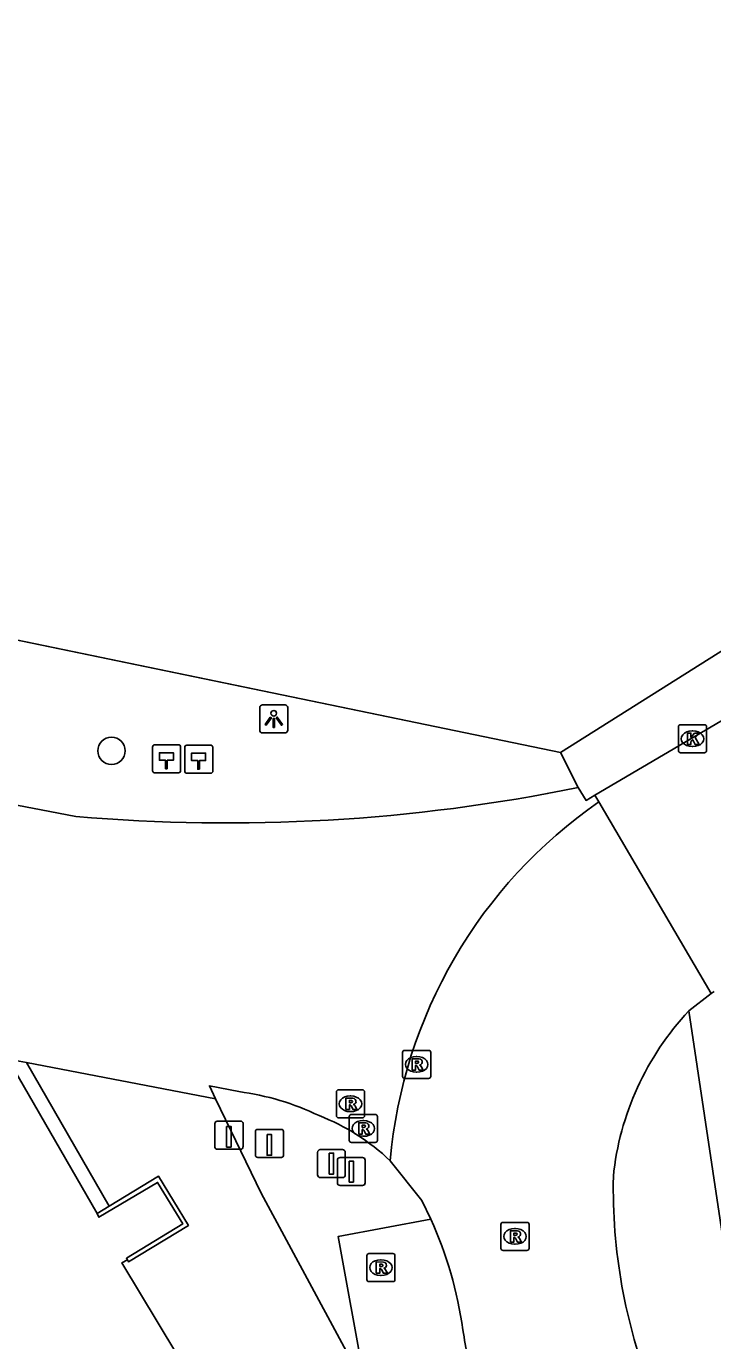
# Model space of a CAD drawing. Extents: x 157692 to 159670, y 381454 to 383289.
# Drawn here: x 159082.38 to 159106.85, y 382776.07 to 382822.93 of the extents above; entities that cross this region are included whole.
import ezdxf

# ---------------------------------------------------------------- set-up
doc = ezdxf.new("R2010")
doc.units = 0
for name, color, linetype in [('IMGEO_Berm_groen', 7, 'Continuous'), ('IMGEO_Boom', 7, 'Continuous'), ('IMGEO_Groenvoorziening', 7, 'Continuous'), ('IMGEO_Hectometerpaal', 7, 'Continuous'), ('IMGEO_Kademuur', 7, 'Continuous'), ('IMGEO_Kolk', 7, 'Continuous'), ('IMGEO_Lichtpunt', 7, 'Continuous'), ('IMGEO_Muur', 7, 'Continuous'), ('IMGEO_Paal', 7, 'Continuous'), ('IMGEO_Rijbaan_lokaal_open', 7, 'Continuous'), ('IMGEO_Rioolput', 7, 'Continuous'), ('IMGEO_Verkeersbordpaal', 7, 'Continuous'), ('IMGEO_Voetpad_open', 7, 'Continuous'), ('IMGEO_Waterloop', 7, 'Continuous')]:
    doc.layers.add(name, color=color, linetype=linetype)

msp = doc.modelspace()

# ---------------------------------------------------------------- linework, layer by layer
at = {"layer": 'IMGEO_Berm_groen'}
msp.add_lwpolyline([(159089.131, 382784.692), (159090.748, 382781.324), (159097.983, 382767.922), (159100.304, 382763.953)], dxfattribs=at)
at = {"layer": 'IMGEO_Boom'}
msp.add_circle((159085.419, 382797.098), 0.489, dxfattribs=at)
at = {"layer": 'IMGEO_Groenvoorziening'}
msp.add_lwpolyline([(159069.146, 382803.719), (159101.423, 382797.039)], dxfattribs=at)
at = {"layer": 'IMGEO_Hectometerpaal'}
for p, q in [((159086.882, 382797.23), (159086.882, 382796.389)), ((159086.882, 382797.23), (159086.882, 382796.389)), ((159087.798, 382797.314), (159086.957, 382797.314)), ((159087.798, 382797.314), (159086.957, 382797.314)), ((159087.882, 382796.398), (159087.882, 382797.239)), ((159087.882, 382796.398), (159087.882, 382797.239)), ((159088.029, 382797.215), (159088.029, 382796.374)), ((159088.029, 382797.215), (159088.029, 382796.374)), ((159088.945, 382797.299), (159088.104, 382797.299)), ((159088.945, 382797.299), (159088.104, 382797.299)), ((159089.029, 382796.383), (159089.029, 382797.224)), ((159089.029, 382796.383), (159089.029, 382797.224)), ((159086.966, 382796.314), (159087.807, 382796.314)), ((159086.966, 382796.314), (159087.807, 382796.314)), ((159088.113, 382796.299), (159088.954, 382796.299)), ((159088.113, 382796.299), (159088.954, 382796.299))]:
    msp.add_line(p, q, dxfattribs=at)
for points in [[(159087.407, 382796.458), (159087.347, 382796.458), (159087.347, 382796.763), (159087.127, 382796.763), (159087.127, 382797.032), (159087.627, 382797.032), (159087.627, 382796.763), (159087.407, 382796.763), (159087.407, 382796.458)], [(159088.554, 382796.443), (159088.494, 382796.443), (159088.494, 382796.748), (159088.274, 382796.748), (159088.274, 382797.017), (159088.774, 382797.017), (159088.774, 382796.748), (159088.554, 382796.748), (159088.554, 382796.443)]]:
    msp.add_lwpolyline(points, dxfattribs=at)
for centre, start, end in [((159086.96, 382797.236), 92.4484, 184.2845), ((159086.96, 382797.236), 92.4484, 184.2845), ((159087.804, 382797.236), 2.4484, 94.2845), ((159087.804, 382797.236), 2.4484, 94.2845), ((159088.107, 382797.221), 92.4484, 184.2845), ((159088.107, 382797.221), 92.4484, 184.2845), ((159088.951, 382797.221), 2.4484, 94.2845), ((159088.951, 382797.221), 2.4484, 94.2845), ((159086.96, 382796.392), 182.4484, 274.2845), ((159086.96, 382796.392), 182.4484, 274.2845), ((159087.804, 382796.392), 272.4484, 4.2845), ((159087.804, 382796.392), 272.4484, 4.2845), ((159088.107, 382796.377), 182.4484, 274.2845), ((159088.107, 382796.377), 182.4484, 274.2845), ((159088.951, 382796.377), 272.4484, 4.2845), ((159088.951, 382796.377), 272.4484, 4.2845)]:
    msp.add_arc(centre, 0.0779, start, end, dxfattribs=at)
at = {"layer": 'IMGEO_Kademuur'}
for points in [[(159084.903, 382780.602), (159081.738, 382786.108)], [(159082.386, 382785.984), (159081.738, 382786.108)], [(159085.331, 382780.861), (159082.386, 382785.984)], [(159085.988, 382778.946), (159085.781, 382778.842), (159096.22, 382761.514), (159096.763, 382760.586), (159097.543, 382759.252), (159098.036, 382758.407), (159102.949, 382750), (159116.612, 382726.617), (159117.113, 382725.758), (159117.859, 382724.482), (159118.424, 382723.662), (159135.364, 382694.574), (159136.884, 382691.972), (159137.399, 382691.092), (159138.245, 382689.643), (159138.742, 382688.792), (159142.476, 382682.403), (159159.354, 382653.609)]]:
    msp.add_lwpolyline(points, dxfattribs=at)
at = {"layer": 'IMGEO_Kolk'}
for p, q in [((159105.626, 382797.103), (159105.626, 382797.955)), ((159105.701, 382798.029), (159106.553, 382798.029)), ((159106.114, 382797.809), (159106.139, 382797.809)), ((159106.627, 382797.955), (159106.627, 382797.103)), ((159106.137, 382797.249), (159106.112, 382797.249)), ((159106.553, 382797.029), (159105.701, 382797.029))]:
    msp.add_line(p, q, dxfattribs=at)
for points in [[(159105.626, 382797.103), (159105.626, 382797.955)], [(159105.701, 382798.029), (159106.553, 382798.029)], [(159105.947, 382797.729), (159106.07, 382797.729), (159106.07, 382797.578), (159106.2, 382797.729), (159106.364, 382797.729), (159106.218, 382797.578), (159106.371, 382797.329), (159106.219, 382797.329), (159106.134, 382797.493), (159106.07, 382797.426), (159106.07, 382797.329), (159105.947, 382797.329), (159105.947, 382797.729)], [(159106.627, 382797.955), (159106.627, 382797.103)], [(159106.553, 382797.029), (159105.701, 382797.029)]]:
    msp.add_lwpolyline(points, dxfattribs=at)
for centre, start, end in [((159105.703, 382797.953), 91.552, 178.448), ((159105.703, 382797.953), 91.552, 178.448), ((159106.551, 382797.953), 1.552, 88.448), ((159106.551, 382797.953), 1.552, 88.448), ((159105.703, 382797.105), 181.552, 268.448), ((159105.703, 382797.105), 181.552, 268.448), ((159106.551, 382797.105), 271.552, 358.448), ((159106.551, 382797.105), 271.552, 358.448)]:
    msp.add_arc(centre, 0.0765, start, end, dxfattribs=at)
for centre, major_axis, ratio, start_param, end_param in [((159106.113, 382797.529), (-0.387, 0.002), 0.722429, 4.712389, 7.853982), ((159106.138, 382797.529), (-0.39, 0.002), 0.717154, 1.570796, 4.712389)]:
    msp.add_ellipse(centre, major_axis=major_axis, ratio=ratio, start_param=start_param, end_param=end_param, dxfattribs=at)
at = {"layer": 'IMGEO_Lichtpunt'}
for p, q in [((159090.703, 382798.638), (159090.703, 382797.831)), ((159090.703, 382798.638), (159090.703, 382797.831)), ((159091.605, 382798.733), (159090.797, 382798.733)), ((159091.605, 382798.733), (159090.797, 382798.733)), ((159091.699, 382797.831), (159091.699, 382798.638)), ((159091.699, 382797.831), (159091.699, 382798.638)), ((159090.797, 382797.737), (159091.605, 382797.737)), ((159090.797, 382797.737), (159091.605, 382797.737))]:
    msp.add_line(p, q, dxfattribs=at)
for points in [[(159091.077, 382798.302), (159091.116, 382798.274), (159090.928, 382798.012), (159090.89, 382798.039), (159091.077, 382798.302)], [(159091.179, 382798.254), (159091.226, 382798.254), (159091.226, 382797.932), (159091.179, 382797.932), (159091.179, 382798.254)], [(159091.289, 382798.274), (159091.327, 382798.301), (159091.514, 382798.039), (159091.475, 382798.011), (159091.289, 382798.274)]]:
    msp.add_lwpolyline(points, dxfattribs=at)
msp.add_circle((159091.202, 382798.436), 0.0994, dxfattribs=at)
for centre, start, end in [((159090.797, 382798.638), 90, 180), ((159090.797, 382798.638), 90, 180), ((159091.605, 382798.638), 0, 90), ((159091.605, 382798.638), 0, 90), ((159090.797, 382797.831), 180, 270), ((159090.797, 382797.831), 180, 270), ((159091.605, 382797.831), 270, 0), ((159091.605, 382797.831), 270, 360)]:
    msp.add_arc(centre, 0.0946, start, end, dxfattribs=at)
at = {"layer": 'IMGEO_Muur'}
for points in [[(159101.423, 382797.039), (158976.329, 382822.928)], [(159123.808, 382811.144), (159101.423, 382797.039)], [(159085.988, 382778.946), (159085.952, 382779.007), (159087.96, 382780.23), (159087.06, 382781.709), (159084.971, 382780.467), (159084.903, 382780.602)], [(159085.988, 382778.946), (159086.024, 382778.883), (159088.16, 382780.177), (159087.099, 382781.931), (159085.331, 382780.861)], [(159085.331, 382780.861), (159084.903, 382780.602)]]:
    msp.add_lwpolyline(points, dxfattribs=at)
at = {"layer": 'IMGEO_Paal'}
for p, q in [((159089.106, 382783.81), (159089.106, 382782.969)), ((159089.106, 382783.81), (159089.106, 382782.969)), ((159090.022, 382783.894), (159089.181, 382783.894)), ((159090.022, 382783.894), (159089.181, 382783.894)), ((159090.106, 382782.978), (159090.106, 382783.819)), ((159090.106, 382782.978), (159090.106, 382783.819)), ((159090.549, 382783.519), (159090.549, 382782.678)), ((159090.549, 382783.519), (159090.549, 382782.678)), ((159091.465, 382783.603), (159090.624, 382783.603)), ((159091.465, 382783.603), (159090.624, 382783.603)), ((159091.549, 382782.687), (159091.549, 382783.528)), ((159091.549, 382782.687), (159091.549, 382783.528)), ((159089.19, 382782.894), (159090.031, 382782.894)), ((159089.19, 382782.894), (159090.031, 382782.894)), ((159090.633, 382782.603), (159091.474, 382782.603)), ((159090.633, 382782.603), (159091.474, 382782.603))]:
    msp.add_line(p, q, dxfattribs=at)
for points in [[(159089.521, 382783.707), (159089.681, 382783.707), (159089.681, 382782.974), (159089.521, 382782.974), (159089.521, 382783.707)], [(159090.964, 382783.416), (159091.124, 382783.416), (159091.124, 382782.683), (159090.964, 382782.683), (159090.964, 382783.416)]]:
    msp.add_lwpolyline(points, dxfattribs=at)
for centre, start, end in [((159089.184, 382783.816), 92.4484, 184.2845), ((159089.184, 382783.816), 92.4484, 184.2845), ((159090.028, 382783.816), 2.4484, 94.2845), ((159090.028, 382783.816), 2.4484, 94.2845), ((159090.627, 382783.525), 92.4484, 184.2845), ((159090.627, 382783.525), 92.4484, 184.2845), ((159091.471, 382783.525), 2.4484, 94.2845), ((159091.471, 382783.525), 2.4484, 94.2845), ((159089.184, 382782.972), 182.4484, 274.2845), ((159089.184, 382782.972), 182.4484, 274.2845), ((159090.028, 382782.972), 272.4484, 4.2845), ((159090.028, 382782.972), 272.4484, 4.2845), ((159090.627, 382782.681), 182.4484, 274.2845), ((159090.627, 382782.681), 182.4484, 274.2845), ((159091.471, 382782.681), 272.4484, 4.2845), ((159091.471, 382782.681), 272.4484, 4.2845)]:
    msp.add_arc(centre, 0.0779, start, end, dxfattribs=at)
at = {"layer": 'IMGEO_Rijbaan_lokaal_open'}
for points in [[(159125.226, 382808.775), (159102.648, 382795.514)], [(159074.092, 382796.664), (159081.109, 382795.336), (159084.147, 382794.761)], [(159102.648, 382795.514), (159102.334, 382795.333), (159102.053, 382795.791)], [(159102.648, 382795.514), (159102.788, 382795.275)], [(159106.792, 382788.45), (159102.788, 382795.275)], [(159105.999, 382787.824), (159106.792, 382788.45)], [(159106.904, 382788.517), (159106.792, 382788.45)], [(159089.131, 382784.692), (159082.386, 382785.984)], [(159089.957, 382784.947), (159088.907, 382785.158), (159089.131, 382784.692)], [(159096.801, 382780.406), (159096.482, 382781.07), (159095.353, 382782.482)]]:
    msp.add_lwpolyline(points, dxfattribs=at)
for centre, radius, start, end in [((159089.561, 382856.802), 62.277, 265.01291, 281.57144), ((159112.688, 382780.964), 17.402, 124.6758, 174.9958), ((159113.332, 382780.913), 10.076, 136.6983, 174.2779), ((159088.743, 382775.662), 9.364, 64.2208, 82.5536), ((159089.997, 382776.855), 7.769, 46.4138, 68.7228), ((159123.324, 382781.531), 20.021, 178.8918, 201.3245), ((159083.364, 382774.369), 14.731, 8.1471, 24.1916), ((159113.924, 382778.772), 16.145, 188.244, 191.8631)]:
    msp.add_arc(centre, radius, start, end, dxfattribs=at)
at = {"layer": 'IMGEO_Rioolput'}
for p, q in [((159095.794, 382785.493), (159095.794, 382786.345)), ((159095.869, 382786.419), (159096.721, 382786.419)), ((159096.795, 382786.345), (159096.795, 382785.493)), ((159096.282, 382786.199), (159096.307, 382786.199)), ((159096.721, 382785.419), (159095.869, 382785.419)), ((159096.305, 382785.639), (159096.28, 382785.639)), ((159093.437, 382784.088), (159093.437, 382784.94)), ((159093.512, 382785.014), (159094.364, 382785.014)), ((159094.438, 382784.94), (159094.438, 382784.088)), ((159093.925, 382784.794), (159093.95, 382784.794)), ((159094.364, 382784.014), (159093.512, 382784.014)), ((159093.894, 382783.21), (159093.894, 382784.062)), ((159093.948, 382784.234), (159093.923, 382784.234)), ((159093.969, 382784.136), (159094.821, 382784.136)), ((159094.895, 382784.062), (159094.895, 382783.21)), ((159094.382, 382783.916), (159094.407, 382783.916)), ((159094.821, 382783.136), (159093.969, 382783.136)), ((159094.405, 382783.356), (159094.38, 382783.356)), ((159099.375, 382780.287), (159100.227, 382780.287)), ((159099.3, 382779.361), (159099.3, 382780.213)), ((159099.788, 382780.067), (159099.813, 382780.067)), ((159100.301, 382780.213), (159100.301, 382779.361)), ((159099.811, 382779.507), (159099.786, 382779.507)), ((159094.521, 382778.249), (159094.521, 382779.101)), ((159094.596, 382779.175), (159095.448, 382779.175)), ((159095.009, 382778.955), (159095.034, 382778.955)), ((159095.522, 382779.101), (159095.522, 382778.249)), ((159100.227, 382779.287), (159099.375, 382779.287)), ((159095.032, 382778.395), (159095.007, 382778.395)), ((159095.448, 382778.175), (159094.596, 382778.175))]:
    msp.add_line(p, q, dxfattribs=at)
for points in [[(159095.794, 382785.493), (159095.794, 382786.345)], [(159095.869, 382786.419), (159096.721, 382786.419)], [(159096.795, 382786.345), (159096.795, 382785.493)], [(159096.383, 382786.117), (159096.131, 382786.119), (159096.131, 382785.719)], [(159096.131, 382785.719), (159096.255, 382785.719), (159096.255, 382785.881), (159096.266, 382785.881)], [(159096.309, 382786.038), (159096.255, 382786.038), (159096.255, 382785.957)], [(159096.255, 382785.957), (159096.307, 382785.957)], [(159096.721, 382785.419), (159095.869, 382785.419)], [(159096.313, 382785.852), (159096.384, 382785.719), (159096.524, 382785.719), (159096.459, 382785.845)], [(159093.437, 382784.088), (159093.437, 382784.94)], [(159093.512, 382785.014), (159094.364, 382785.014)], [(159094.438, 382784.94), (159094.438, 382784.088)], [(159094.026, 382784.712), (159093.774, 382784.714), (159093.774, 382784.314)], [(159093.774, 382784.314), (159093.898, 382784.314), (159093.898, 382784.476), (159093.909, 382784.476)], [(159093.952, 382784.633), (159093.898, 382784.633), (159093.898, 382784.552)], [(159093.898, 382784.552), (159093.95, 382784.552)], [(159094.364, 382784.014), (159093.512, 382784.014)], [(159093.894, 382783.21), (159093.894, 382784.062)], [(159093.956, 382784.447), (159094.027, 382784.314), (159094.167, 382784.314), (159094.102, 382784.44)], [(159093.969, 382784.136), (159094.821, 382784.136)], [(159094.895, 382784.062), (159094.895, 382783.21)], [(159094.483, 382783.834), (159094.231, 382783.836), (159094.231, 382783.436)], [(159094.231, 382783.436), (159094.355, 382783.436), (159094.355, 382783.598), (159094.366, 382783.598)], [(159094.409, 382783.755), (159094.355, 382783.755), (159094.355, 382783.674)], [(159094.355, 382783.674), (159094.407, 382783.674)], [(159094.413, 382783.569), (159094.484, 382783.436), (159094.624, 382783.436), (159094.559, 382783.562)], [(159094.821, 382783.136), (159093.969, 382783.136)], [(159099.375, 382780.287), (159100.227, 382780.287)], [(159099.3, 382779.361), (159099.3, 382780.213)], [(159099.889, 382779.985), (159099.637, 382779.987), (159099.637, 382779.587)], [(159099.815, 382779.906), (159099.761, 382779.906), (159099.761, 382779.825)], [(159099.761, 382779.825), (159099.813, 382779.825)], [(159100.301, 382780.213), (159100.301, 382779.361)], [(159099.637, 382779.587), (159099.761, 382779.587), (159099.761, 382779.749), (159099.772, 382779.749)], [(159099.819, 382779.72), (159099.89, 382779.587), (159100.03, 382779.587), (159099.965, 382779.713)], [(159094.521, 382778.249), (159094.521, 382779.101)], [(159094.596, 382779.175), (159095.448, 382779.175)], [(159095.11, 382778.873), (159094.858, 382778.875), (159094.858, 382778.475)], [(159095.522, 382779.101), (159095.522, 382778.249)], [(159100.227, 382779.287), (159099.375, 382779.287)], [(159094.858, 382778.475), (159094.982, 382778.475), (159094.982, 382778.637), (159094.993, 382778.637)], [(159095.036, 382778.794), (159094.982, 382778.794), (159094.982, 382778.713)], [(159094.982, 382778.713), (159095.034, 382778.713)], [(159095.04, 382778.608), (159095.111, 382778.475), (159095.251, 382778.475), (159095.186, 382778.601)], [(159095.448, 382778.175), (159094.596, 382778.175)]]:
    msp.add_lwpolyline(points, dxfattribs=at)
for centre, radius, start, end in [((159095.871, 382786.343), 0.0765, 91.552, 178.448), ((159095.871, 382786.343), 0.0765, 91.552, 178.448), ((159096.719, 382786.343), 0.0765, 1.552, 88.448), ((159096.719, 382786.343), 0.0765, 1.552, 88.448), ((159096.265, 382785.828), 0.0533, 26.0293, 88.6989), ((159096.291, 382786.146), 0.19, 274.7715, 282.9687), ((159096.315, 382785.942), 0.0964, 77.0061, 93.1865), ((159096.329, 382785.999), 0.0378, 276.6634, 79.6772), ((159096.382, 382786.007), 0.109, 350.3612, 89.416), ((159096.38, 382786.007), 0.112, 277.5842, 350.9817), ((159096.364, 382785.792), 0.108, 29.5134, 73.7905), ((159095.871, 382785.495), 0.0765, 181.552, 268.448), ((159095.871, 382785.495), 0.0765, 181.552, 268.448), ((159096.719, 382785.495), 0.0765, 271.552, 358.448), ((159096.719, 382785.495), 0.0765, 271.552, 358.448), ((159093.514, 382784.938), 0.0765, 91.552, 178.448), ((159093.514, 382784.938), 0.0765, 91.552, 178.448), ((159094.362, 382784.938), 0.0765, 1.552, 88.448), ((159094.362, 382784.938), 0.0765, 1.552, 88.448), ((159093.908, 382784.423), 0.0533, 26.0293, 88.6989), ((159093.934, 382784.741), 0.19, 274.7715, 282.9687), ((159093.958, 382784.537), 0.0964, 77.0061, 93.1865), ((159093.972, 382784.594), 0.0378, 276.6634, 79.6772), ((159094.025, 382784.602), 0.109, 350.3612, 89.416), ((159094.023, 382784.602), 0.112, 277.5842, 350.9817), ((159094.007, 382784.387), 0.108, 29.5134, 73.7905), ((159093.514, 382784.09), 0.0765, 181.552, 268.448), ((159093.514, 382784.09), 0.0765, 181.552, 268.448), ((159093.971, 382784.06), 0.0765, 91.552, 178.448), ((159093.971, 382784.06), 0.0765, 91.552, 178.448), ((159094.362, 382784.09), 0.0765, 271.552, 358.448), ((159094.362, 382784.09), 0.0765, 271.552, 358.448), ((159094.819, 382784.06), 0.0765, 1.552, 88.448), ((159094.819, 382784.06), 0.0765, 1.552, 88.448), ((159094.365, 382783.545), 0.0533, 26.0293, 88.6989), ((159094.391, 382783.863), 0.19, 274.7715, 282.9687), ((159094.415, 382783.659), 0.0964, 77.0061, 93.1865), ((159094.429, 382783.716), 0.0378, 276.6634, 79.6772), ((159094.482, 382783.724), 0.109, 350.3612, 89.416), ((159094.48, 382783.724), 0.112, 277.5842, 350.9817), ((159094.464, 382783.509), 0.108, 29.5134, 73.7905), ((159093.971, 382783.212), 0.0765, 181.552, 268.448), ((159093.971, 382783.212), 0.0765, 181.552, 268.448), ((159094.819, 382783.212), 0.0765, 271.552, 358.448), ((159094.819, 382783.212), 0.0765, 271.552, 358.448), ((159099.377, 382780.211), 0.0765, 91.552, 178.448), ((159099.377, 382780.211), 0.0765, 91.552, 178.448), ((159100.225, 382780.211), 0.0765, 1.552, 88.448), ((159100.225, 382780.211), 0.0765, 1.552, 88.448), ((159099.797, 382780.014), 0.19, 274.7715, 282.9687), ((159099.821, 382779.81), 0.0964, 77.0061, 93.1865), ((159099.835, 382779.867), 0.0378, 276.6634, 79.6772), ((159099.888, 382779.875), 0.109, 350.3612, 89.416), ((159099.886, 382779.875), 0.112, 277.5842, 350.9817), ((159099.377, 382779.363), 0.0765, 181.552, 268.448), ((159099.377, 382779.363), 0.0765, 181.552, 268.448), ((159099.771, 382779.696), 0.0533, 26.0293, 88.6989), ((159099.87, 382779.66), 0.108, 29.5134, 73.7905), ((159100.225, 382779.363), 0.0765, 271.552, 358.448), ((159100.225, 382779.363), 0.0765, 271.552, 358.448), ((159094.598, 382779.099), 0.0765, 91.552, 178.448), ((159094.598, 382779.099), 0.0765, 91.552, 178.448), ((159095.109, 382778.763), 0.109, 350.3612, 89.416), ((159095.446, 382779.099), 0.0765, 1.552, 88.448), ((159095.446, 382779.099), 0.0765, 1.552, 88.448), ((159094.992, 382778.584), 0.0533, 26.0293, 88.6989), ((159095.018, 382778.902), 0.19, 274.7715, 282.9687), ((159095.042, 382778.698), 0.0964, 77.0061, 93.1865), ((159095.056, 382778.755), 0.0378, 276.6634, 79.6772), ((159095.107, 382778.763), 0.112, 277.5842, 350.9817), ((159095.091, 382778.548), 0.108, 29.5134, 73.7905), ((159094.598, 382778.251), 0.0765, 181.552, 268.448), ((159094.598, 382778.251), 0.0765, 181.552, 268.448), ((159095.446, 382778.251), 0.0765, 271.552, 358.448), ((159095.446, 382778.251), 0.0765, 271.552, 358.448)]:
    msp.add_arc(centre, radius, start, end, dxfattribs=at)
for centre, major_axis, ratio, start_param, end_param in [((159096.281, 382785.919), (-0.387, 0.002), 0.722429, 4.712389, 7.853982), ((159096.306, 382785.919), (-0.39, 0.002), 0.717154, 1.570796, 4.712389), ((159093.924, 382784.514), (-0.387, 0.002), 0.722429, 4.712389, 7.853982), ((159093.949, 382784.514), (-0.39, 0.002), 0.717154, 1.570796, 4.712389), ((159094.381, 382783.636), (-0.387, 0.002), 0.722429, 4.712389, 7.853982), ((159094.406, 382783.636), (-0.39, 0.002), 0.717154, 1.570796, 4.712389), ((159099.787, 382779.787), (-0.387, 0.002), 0.722429, 4.712389, 7.853982), ((159099.812, 382779.787), (-0.39, 0.002), 0.717154, 1.570796, 4.712389), ((159095.008, 382778.675), (-0.387, 0.002), 0.722429, 4.712389, 7.853982), ((159095.033, 382778.675), (-0.39, 0.002), 0.717154, 1.570796, 4.712389)]:
    msp.add_ellipse(centre, major_axis=major_axis, ratio=ratio, start_param=start_param, end_param=end_param, dxfattribs=at)
at = {"layer": 'IMGEO_Verkeersbordpaal'}
for p, q in [((159092.762, 382781.983), (159092.762, 382782.783)), ((159092.762, 382782.783), (159092.762, 382781.983)), ((159092.862, 382782.883), (159093.652, 382782.883)), ((159093.652, 382782.883), (159092.862, 382782.883)), ((159093.57, 382782.6), (159094.36, 382782.6)), ((159094.36, 382782.6), (159093.57, 382782.6)), ((159093.752, 382782.783), (159093.752, 382781.983)), ((159093.752, 382781.983), (159093.752, 382782.783)), ((159093.47, 382781.7), (159093.47, 382782.5)), ((159093.47, 382782.5), (159093.47, 382781.7)), ((159094.46, 382782.5), (159094.46, 382781.7)), ((159094.46, 382781.7), (159094.46, 382782.5)), ((159093.652, 382781.883), (159092.862, 382781.883)), ((159092.862, 382781.883), (159093.652, 382781.883)), ((159094.36, 382781.6), (159093.57, 382781.6)), ((159093.57, 382781.6), (159094.36, 382781.6))]:
    msp.add_line(p, q, dxfattribs=at)
for points in [[(159093.182, 382782.758), (159093.332, 382782.758), (159093.332, 382782.008), (159093.182, 382782.008), (159093.182, 382782.758)], [(159093.89, 382782.475), (159094.04, 382782.475), (159094.04, 382781.725), (159093.89, 382781.725), (159093.89, 382782.475)]]:
    msp.add_lwpolyline(points, dxfattribs=at)
for centre, start, end in [((159092.862, 382782.783), 90, 180), ((159092.862, 382782.783), 90, 180), ((159093.57, 382782.5), 90, 180), ((159093.57, 382782.5), 90, 180), ((159093.652, 382782.783), 0, 90), ((159093.652, 382782.783), 360, 90), ((159094.36, 382782.5), 0, 90), ((159094.36, 382782.5), 360, 90), ((159092.862, 382781.983), 180, 270), ((159092.862, 382781.983), 180, 270), ((159093.57, 382781.7), 180, 270), ((159093.57, 382781.7), 180, 270), ((159093.652, 382781.983), 270, 0), ((159093.652, 382781.983), 270, 0), ((159094.36, 382781.7), 270, 0), ((159094.36, 382781.7), 270, 0)]:
    msp.add_arc(centre, 0.1, start, end, dxfattribs=at)
at = {"layer": 'IMGEO_Voetpad_open'}
for points in [[(159101.423, 382797.039), (159123.808, 382811.144)], [(159102.053, 382795.791), (159101.423, 382797.039)], [(159105.999, 382787.824), (159107.413, 382778.386), (159107.418, 382778.363)], [(159098.124, 382775.453), (159094.415, 382774.754), (159093.497, 382779.78), (159096.801, 382780.406)]]:
    msp.add_lwpolyline(points, dxfattribs=at)
at = {"layer": 'IMGEO_Waterloop'}
msp.add_lwpolyline([(159096.22, 382761.514), (159085.781, 382778.842), (159085.988, 382778.946)], dxfattribs=at)

doc.saveas('drawing.dxf')
